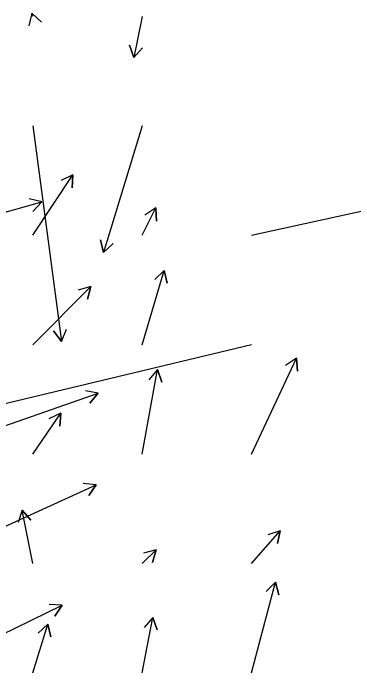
# Model space of a CAD drawing. Extents: x 954385 to 988206, y 1868364 to 1924553.
# Drawn here: x 958048.1 to 958203.9, y 1919068.9 to 1919370.5 of the extents above; entities that cross this region are included whole.
import ezdxf

# ---------------------------------------------------------------- set-up
doc = ezdxf.new("R2010")
doc.units = 0
doc.layers.add('26', color=7, linetype='Continuous')

msp = doc.modelspace()

# ---------------------------------------------------------------- linework, layer by layer
at = {"layer": '26'}
for points in [[(958057.13, 1919368.93), (958056.67, 1919370.46), (958061.04, 1919366.34), (958056.67, 1919370.46), (958055.29, 1919364.62)], [(958107.13, 1919368.93), (958103.2, 1919350.15), (958101.33, 1919355.85), (958103.2, 1919350.15), (958107.2, 1919354.62)], [(958157.13, 1919268.93), (958442.09, 1919331.3), (958437.66, 1919327.26), (958442.09, 1919331.3), (958436.37, 1919333.12)], [(958057.13, 1919318.93), (958070.19, 1919220.45), (958066.53, 1919225.21), (958070.19, 1919220.45), (958072.48, 1919226)], [(958107.13, 1919318.93), (958089.43, 1919261.07), (958088.08, 1919266.91), (958089.43, 1919261.07), (958093.81, 1919265.16)], [(958057.13, 1919268.93), (958075.43, 1919296.6), (958075.07, 1919290.61), (958075.43, 1919296.6), (958070.06, 1919293.92)], [(958007.13, 1919268.93), (958061.22, 1919284.17), (958057.03, 1919279.87), (958061.22, 1919284.17), (958055.41, 1919285.65)], [(958107.13, 1919268.93), (958113.33, 1919281.41), (958113.7, 1919275.43), (958113.33, 1919281.41), (958108.33, 1919278.09)], [(958107.13, 1919218.93), (958117.18, 1919252.8), (958118.57, 1919246.97), (958117.18, 1919252.8), (958112.82, 1919248.68)], [(958057.13, 1919218.93), (958083.62, 1919245.47), (958082.07, 1919239.68), (958083.62, 1919245.47), (958077.82, 1919243.91)], [(958157.13, 1919218.93), (958020.59, 1919186.32), (958024.94, 1919190.45), (958020.59, 1919186.32), (958026.34, 1919184.61)], [(958157.13, 1919168.93), (958177.58, 1919212.83), (958178.1, 1919206.85), (958177.58, 1919212.83), (958172.67, 1919209.38)], [(958107.13, 1919168.93), (958114.06, 1919207.51), (958116.09, 1919201.86), (958114.06, 1919207.51), (958110.19, 1919202.92)], [(958007.13, 1919168.93), (958086.98, 1919196.69), (958083.06, 1919192.15), (958086.98, 1919196.69), (958081.09, 1919197.82)], [(958057.13, 1919168.93), (958069.8, 1919187.63), (958069.37, 1919181.64), (958069.8, 1919187.63), (958064.4, 1919185.01)], [(958007.13, 1919118.93), (958086.1, 1919154.82), (958082.61, 1919149.94), (958086.1, 1919154.82), (958080.13, 1919155.4)], [(958057.13, 1919118.93), (958052.2, 1919143.27), (958056.17, 1919138.78), (958052.2, 1919143.27), (958050.29, 1919137.58)], [(958157.13, 1919118.93), (958170.17, 1919133.89), (958169.02, 1919128), (958170.17, 1919133.89), (958164.5, 1919131.94)], [(958107.13, 1919118.93), (958113.4, 1919125.18), (958111.84, 1919119.39), (958113.4, 1919125.18), (958107.61, 1919123.64)], [(958157.13, 1919068.93), (958168.07, 1919110.36), (958169.64, 1919104.57), (958168.07, 1919110.36), (958163.84, 1919106.11)], [(958007.13, 1919068.93), (958070.5, 1919099.79), (958067.14, 1919094.81), (958070.5, 1919099.79), (958064.52, 1919100.21)], [(958107.13, 1919068.93), (958111.94, 1919094.17), (958113.92, 1919088.51), (958111.94, 1919094.17), (958108.02, 1919089.63)], [(958057.13, 1919068.93), (958063.97, 1919091.2), (958065.31, 1919085.35), (958063.97, 1919091.2), (958059.58, 1919087.11)]]:
    msp.add_lwpolyline(points, dxfattribs=at)

doc.saveas('drawing.dxf')
